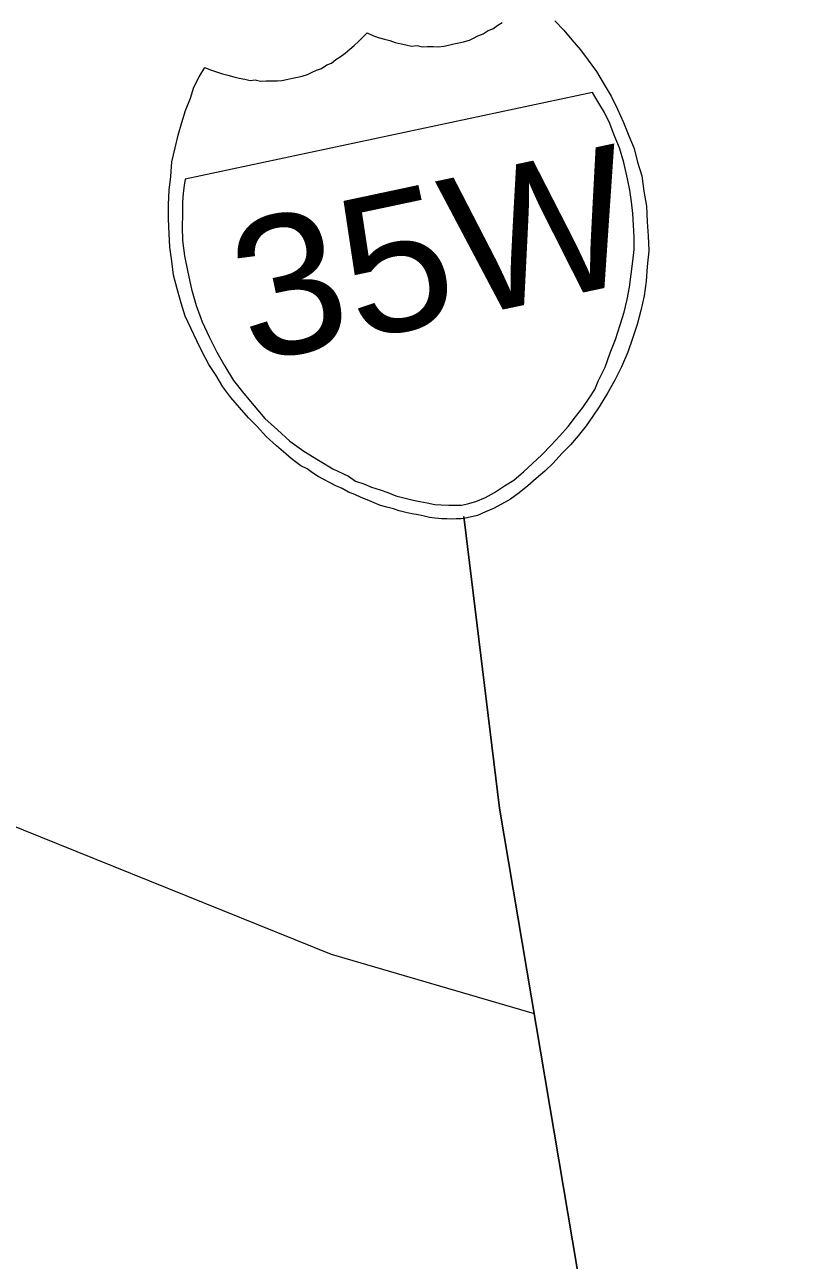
# Model space of a CAD drawing. Extents: x 2357218 to 2371708, y 6973728 to 6980157.
# Drawn here: x 2357455.57 to 2357484.4, y 6974746.78 to 6974791.99 of the extents above; entities that cross this region are included whole.
import ezdxf

# ---------------------------------------------------------------- set-up
doc = ezdxf.new("R2010")
doc.units = 0
doc.header["$LTSCALE"] = 2
doc.layers.add('62', color=7, linetype='Continuous', lineweight=13)
doc.layers.add('63', color=7, linetype='Continuous', lineweight=13)

msp = doc.modelspace()

# ---------------------------------------------------------------- linework, layer by layer
at = {"layer": '62', "lineweight": 25}
msp.add_line((2357472.928, 6974763.32), (2357471.626, 6974773.993), dxfattribs=at)
at = {"layer": '62'}
for points in [[(2357468.913, 6974791.404), (2357469.114, 6974791.332), (2357469.331, 6974791.286), (2357469.498, 6974791.25), (2357469.714, 6974791.204), (2357469.916, 6974791.227), (2357470.111, 6974791.176), (2357470.292, 6974791.19), (2357470.499, 6974791.187), (2357470.684, 6974791.181), (2357470.888, 6974791.202), (2357471.064, 6974791.239), (2357471.262, 6974791.282), (2357471.438, 6974791.319), (2357471.614, 6974791.357), (2357471.828, 6974791.426), (2357471.974, 6974791.501), (2357472.14, 6974791.583), (2357472.335, 6974791.649), (2357472.514, 6974791.779), (2357472.688, 6974791.836), (2357472.866, 6974791.968), (2357473.028, 6974792.072)], [(2357474.947, 6974792.135), (2357475.274, 6974791.789), (2357475.577, 6974791.438), (2357475.887, 6974791.069), (2357476.173, 6974790.693), (2357476.472, 6974790.272), (2357476.755, 6974789.805), (2357477.006, 6974789.374), (2357477.244, 6974788.897), (2357477.463, 6974788.415), (2357477.659, 6974787.927), (2357477.85, 6974787.461), (2357477.979, 6974786.96), (2357478.132, 6974786.463), (2357478.204, 6974785.902), (2357478.299, 6974785.347), (2357478.328, 6974784.779), (2357478.369, 6974784.26), (2357478.394, 6974783.711), (2357478.33, 6974783.146), (2357478.285, 6974782.606), (2357478.216, 6974782.064), (2357478.098, 6974781.532), (2357477.956, 6974781.019), (2357477.788, 6974780.501), (2357477.617, 6974780.005), (2357477.385, 6974779.473), (2357477.143, 6974778.984), (2357476.875, 6974778.512), (2357476.571, 6974778.012), (2357476.344, 6974777.663), (2357476.096, 6974777.312), (2357475.805, 6974776.949), (2357475.528, 6974776.616), (2357475.206, 6974776.294), (2357474.888, 6974775.951), (2357474.583, 6974775.657), (2357474.273, 6974775.382), (2357473.963, 6974775.11), (2357473.648, 6974774.859), (2357473.331, 6974774.63), (2357473, 6974774.445), (2357472.71, 6974774.291), (2357472.417, 6974774.16), (2357472.123, 6974774.03), (2357471.86, 6974773.972)], [(2357471.86, 6974773.972), (2357471.684, 6974773.934), (2357471.529, 6974773.904), (2357471.345, 6974773.91), (2357471.184, 6974773.899), (2357470.999, 6974773.905), (2357470.813, 6974773.912), (2357470.58, 6974773.93), (2357470.369, 6974773.955), (2357470.172, 6974774.006), (2357469.956, 6974774.052), (2357469.718, 6974774.093), (2357469.499, 6974774.139), (2357469.259, 6974774.202), (2357469.057, 6974774.275), (2357468.813, 6974774.338), (2357468.573, 6974774.402), (2357468.345, 6974774.49), (2357468.093, 6974774.598), (2357467.865, 6974774.689), (2357467.635, 6974774.8), (2357467.408, 6974774.888), (2357467.171, 6974775.022), (2357466.945, 6974775.114), (2357466.736, 6974775.229), (2357466.506, 6974775.343), (2357466.297, 6974775.458), (2357466.084, 6974775.596), (2357465.893, 6974775.742), (2357465.661, 6974775.852), (2357465.469, 6974775.996), (2357465.305, 6974776.122), (2357465.109, 6974776.287), (2357464.77, 6974776.584), (2357464.4, 6974776.917), (2357464.07, 6974777.287), (2357463.744, 6974777.608), (2357463.415, 6974777.976), (2357463.109, 6974778.346), (2357462.816, 6974778.744), (2357462.568, 6974779.152), (2357462.298, 6974779.554), (2357462.067, 6974779.989), (2357461.859, 6974780.426), (2357461.651, 6974780.866), (2357461.439, 6974781.326), (2357461.291, 6974781.801), (2357461.136, 6974782.321), (2357461.004, 6974782.822), (2357460.942, 6974783.339), (2357460.879, 6974783.853), (2357460.843, 6974784.352), (2357460.821, 6974784.877), (2357460.823, 6974785.406), (2357460.849, 6974785.939), (2357460.905, 6974786.436), (2357460.95, 6974786.974), (2357461.073, 6974787.482), (2357461.18, 6974787.942), (2357461.314, 6974788.407), (2357461.449, 6974788.851), (2357461.629, 6974789.302), (2357461.753, 6974789.698), (2357461.945, 6974790.085), (2357462.148, 6974790.426), (2357462.354, 6974790.333), (2357462.576, 6974790.264), (2357462.796, 6974790.196), (2357462.992, 6974790.143), (2357463.212, 6974790.078), (2357463.407, 6974790.027), (2357463.619, 6974790.001), (2357463.814, 6974789.95), (2357463.994, 6974789.966), (2357464.191, 6974789.918), (2357464.393, 6974789.937), (2357464.579, 6974789.931), (2357464.807, 6974789.933), (2357464.969, 6974789.943), (2357465.144, 6974789.981), (2357465.364, 6974790.027), (2357465.538, 6974790.064), (2357465.716, 6974790.102), (2357465.911, 6974790.167), (2357466.076, 6974790.247), (2357466.242, 6974790.33), (2357466.413, 6974790.39), (2357466.618, 6974790.524), (2357466.787, 6974790.584), (2357466.944, 6974790.71), (2357467.107, 6974790.812), (2357467.286, 6974790.942), (2357467.459, 6974791.095), (2357467.617, 6974791.221), (2357467.772, 6974791.368), (2357467.922, 6974791.517), (2357468.093, 6974791.693), (2357468.298, 6974791.596), (2357468.496, 6974791.521), (2357468.719, 6974791.453), (2357468.913, 6974791.404)], [(2357422.92, 6974774.658), (2357423.803, 6974773.097), (2357431.242, 6974770.675), (2357440.696, 6974765.714), (2357454.819, 6974762.805), (2357466.769, 6974757.982), (2357474.201, 6974755.812)]]:
    msp.add_lwpolyline(points, dxfattribs=at)
msp.add_lwpolyline([(2357476.334, 6974789.506), (2357461.432, 6974786.34), (2357461.391, 6974786.1), (2357461.357, 6974785.819), (2357461.337, 6974785.491), (2357461.335, 6974785.055), (2357461.322, 6974784.591), (2357461.334, 6974784.089), (2357461.406, 6974783.529), (2357461.533, 6974782.933), (2357461.664, 6974782.316), (2357461.84, 6974781.712), (2357462.059, 6974781.114), (2357462.311, 6974780.57), (2357462.592, 6974780.01), (2357462.885, 6974779.497), (2357463.204, 6974778.965), (2357463.581, 6974778.493), (2357463.953, 6974778.042), (2357464.352, 6974777.576), (2357464.807, 6974777.167), (2357465.263, 6974776.756), (2357465.777, 6974776.384), (2357466.307, 6974776.058), (2357466.837, 6974775.735), (2357467.402, 6974775.464), (2357467.668, 6974775.291), (2357467.965, 6974775.193), (2357468.245, 6974775.068), (2357468.563, 6974774.973), (2357468.841, 6974774.872), (2357469.14, 6974774.752), (2357469.434, 6974774.677), (2357469.724, 6974774.601), (2357470.012, 6974774.545), (2357470.278, 6974774.488), (2357470.565, 6974774.435), (2357470.798, 6974774.415), (2357471.077, 6974774.404), (2357471.307, 6974774.406), (2357471.534, 6974774.41), (2357471.757, 6974774.457), (2357472.057, 6974774.544), (2357472.419, 6974774.69), (2357472.747, 6974774.876), (2357473.112, 6974775.113), (2357473.457, 6974775.326), (2357473.808, 6974775.629), (2357474.136, 6974775.93), (2357474.48, 6974776.256), (2357474.821, 6974776.604), (2357475.137, 6974776.946), (2357475.435, 6974777.286), (2357475.704, 6974777.643), (2357475.977, 6974777.977), (2357476.204, 6974778.324), (2357476.412, 6974778.642), (2357476.532, 6974778.944), (2357476.79, 6974779.461), (2357476.978, 6974779.983), (2357477.174, 6974780.465), (2357477.336, 6974781.003), (2357477.489, 6974781.472), (2357477.598, 6974781.933), (2357477.685, 6974782.389), (2357477.746, 6974782.862), (2357477.807, 6974783.333), (2357477.854, 6974783.758), (2357477.849, 6974784.217), (2357477.828, 6974784.65), (2357477.804, 6974785.082), (2357477.76, 6974785.51), (2357477.691, 6974785.931), (2357477.602, 6974786.348), (2357477.476, 6974786.943), (2357477.317, 6974787.486), (2357477.125, 6974787.95), (2357476.964, 6974788.376), (2357476.766, 6974788.77), (2357476.591, 6974789.057), (2357476.447, 6974789.302)], close=True, dxfattribs=at)
at = {"layer": '62', "lineweight": 25}
msp.add_lwpolyline([(2357472.928, 6974763.32), (2357480.438, 6974718.79), (2357484.401, 6974709.004)], dxfattribs=at)
at = {"layer": '63', "lineweight": 25}
msp.add_line((2357472.928, 6974763.32), (2357471.626, 6974773.993), dxfattribs=at)
at = {"layer": '63'}
for points in [[(2357468.913, 6974791.404), (2357469.114, 6974791.332), (2357469.331, 6974791.286), (2357469.498, 6974791.25), (2357469.714, 6974791.204), (2357469.916, 6974791.227), (2357470.111, 6974791.176), (2357470.292, 6974791.19), (2357470.499, 6974791.187), (2357470.684, 6974791.181), (2357470.888, 6974791.202), (2357471.064, 6974791.239), (2357471.262, 6974791.282), (2357471.438, 6974791.319), (2357471.614, 6974791.357), (2357471.828, 6974791.426), (2357471.974, 6974791.501), (2357472.14, 6974791.583), (2357472.335, 6974791.649), (2357472.514, 6974791.779), (2357472.688, 6974791.836), (2357472.866, 6974791.968), (2357473.028, 6974792.072)], [(2357474.947, 6974792.135), (2357475.274, 6974791.789), (2357475.577, 6974791.438), (2357475.887, 6974791.069), (2357476.173, 6974790.693), (2357476.472, 6974790.272), (2357476.755, 6974789.805), (2357477.006, 6974789.374), (2357477.244, 6974788.897), (2357477.463, 6974788.415), (2357477.659, 6974787.927), (2357477.85, 6974787.461), (2357477.979, 6974786.96), (2357478.132, 6974786.463), (2357478.204, 6974785.902), (2357478.299, 6974785.347), (2357478.328, 6974784.779), (2357478.369, 6974784.26), (2357478.394, 6974783.711), (2357478.33, 6974783.146), (2357478.285, 6974782.606), (2357478.216, 6974782.064), (2357478.098, 6974781.532), (2357477.956, 6974781.019), (2357477.788, 6974780.501), (2357477.617, 6974780.005), (2357477.385, 6974779.473), (2357477.143, 6974778.984), (2357476.875, 6974778.512), (2357476.571, 6974778.012), (2357476.344, 6974777.663), (2357476.096, 6974777.312), (2357475.805, 6974776.949), (2357475.528, 6974776.616), (2357475.206, 6974776.294), (2357474.888, 6974775.951), (2357474.583, 6974775.657), (2357474.273, 6974775.382), (2357473.963, 6974775.11), (2357473.648, 6974774.859), (2357473.331, 6974774.63), (2357473, 6974774.445), (2357472.71, 6974774.291), (2357472.417, 6974774.16), (2357472.123, 6974774.03), (2357471.86, 6974773.972)], [(2357471.86, 6974773.972), (2357471.684, 6974773.934), (2357471.529, 6974773.904), (2357471.345, 6974773.91), (2357471.184, 6974773.899), (2357470.999, 6974773.905), (2357470.813, 6974773.912), (2357470.58, 6974773.93), (2357470.369, 6974773.955), (2357470.172, 6974774.006), (2357469.956, 6974774.052), (2357469.718, 6974774.093), (2357469.499, 6974774.139), (2357469.259, 6974774.202), (2357469.057, 6974774.275), (2357468.813, 6974774.338), (2357468.573, 6974774.402), (2357468.345, 6974774.49), (2357468.093, 6974774.598), (2357467.865, 6974774.689), (2357467.635, 6974774.8), (2357467.408, 6974774.888), (2357467.171, 6974775.022), (2357466.945, 6974775.114), (2357466.736, 6974775.229), (2357466.506, 6974775.343), (2357466.297, 6974775.458), (2357466.084, 6974775.596), (2357465.893, 6974775.742), (2357465.661, 6974775.852), (2357465.469, 6974775.996), (2357465.305, 6974776.122), (2357465.109, 6974776.287), (2357464.77, 6974776.584), (2357464.4, 6974776.917), (2357464.07, 6974777.287), (2357463.744, 6974777.608), (2357463.415, 6974777.976), (2357463.109, 6974778.346), (2357462.816, 6974778.744), (2357462.568, 6974779.152), (2357462.298, 6974779.554), (2357462.067, 6974779.989), (2357461.859, 6974780.426), (2357461.651, 6974780.866), (2357461.439, 6974781.326), (2357461.291, 6974781.801), (2357461.136, 6974782.321), (2357461.004, 6974782.822), (2357460.942, 6974783.339), (2357460.879, 6974783.853), (2357460.843, 6974784.352), (2357460.821, 6974784.877), (2357460.823, 6974785.406), (2357460.849, 6974785.939), (2357460.905, 6974786.436), (2357460.95, 6974786.974), (2357461.073, 6974787.482), (2357461.18, 6974787.942), (2357461.314, 6974788.407), (2357461.449, 6974788.851), (2357461.629, 6974789.302), (2357461.753, 6974789.698), (2357461.945, 6974790.085), (2357462.148, 6974790.426), (2357462.354, 6974790.333), (2357462.576, 6974790.264), (2357462.796, 6974790.196), (2357462.992, 6974790.143), (2357463.212, 6974790.078), (2357463.407, 6974790.027), (2357463.619, 6974790.001), (2357463.814, 6974789.95), (2357463.994, 6974789.966), (2357464.191, 6974789.918), (2357464.393, 6974789.937), (2357464.579, 6974789.931), (2357464.807, 6974789.933), (2357464.969, 6974789.943), (2357465.144, 6974789.981), (2357465.364, 6974790.027), (2357465.538, 6974790.064), (2357465.716, 6974790.102), (2357465.911, 6974790.167), (2357466.076, 6974790.247), (2357466.242, 6974790.33), (2357466.413, 6974790.39), (2357466.618, 6974790.524), (2357466.787, 6974790.584), (2357466.944, 6974790.71), (2357467.107, 6974790.812), (2357467.286, 6974790.942), (2357467.459, 6974791.095), (2357467.617, 6974791.221), (2357467.772, 6974791.368), (2357467.922, 6974791.517), (2357468.093, 6974791.693), (2357468.298, 6974791.596), (2357468.496, 6974791.521), (2357468.719, 6974791.453), (2357468.913, 6974791.404)], [(2357422.92, 6974774.658), (2357423.803, 6974773.097), (2357431.242, 6974770.675), (2357440.696, 6974765.714), (2357454.819, 6974762.805), (2357466.769, 6974757.982), (2357474.201, 6974755.812)]]:
    msp.add_lwpolyline(points, dxfattribs=at)
msp.add_lwpolyline([(2357476.334, 6974789.506), (2357461.432, 6974786.34), (2357461.391, 6974786.1), (2357461.357, 6974785.819), (2357461.337, 6974785.491), (2357461.335, 6974785.055), (2357461.322, 6974784.591), (2357461.334, 6974784.089), (2357461.406, 6974783.529), (2357461.533, 6974782.933), (2357461.664, 6974782.316), (2357461.84, 6974781.712), (2357462.059, 6974781.114), (2357462.311, 6974780.57), (2357462.592, 6974780.01), (2357462.885, 6974779.497), (2357463.204, 6974778.965), (2357463.581, 6974778.493), (2357463.953, 6974778.042), (2357464.352, 6974777.576), (2357464.807, 6974777.167), (2357465.263, 6974776.756), (2357465.777, 6974776.384), (2357466.307, 6974776.058), (2357466.837, 6974775.735), (2357467.402, 6974775.464), (2357467.668, 6974775.291), (2357467.965, 6974775.193), (2357468.245, 6974775.068), (2357468.563, 6974774.973), (2357468.841, 6974774.872), (2357469.14, 6974774.752), (2357469.434, 6974774.677), (2357469.724, 6974774.601), (2357470.012, 6974774.545), (2357470.278, 6974774.488), (2357470.565, 6974774.435), (2357470.798, 6974774.415), (2357471.077, 6974774.404), (2357471.307, 6974774.406), (2357471.534, 6974774.41), (2357471.757, 6974774.457), (2357472.057, 6974774.544), (2357472.419, 6974774.69), (2357472.747, 6974774.876), (2357473.112, 6974775.113), (2357473.457, 6974775.326), (2357473.808, 6974775.629), (2357474.136, 6974775.93), (2357474.48, 6974776.256), (2357474.821, 6974776.604), (2357475.137, 6974776.946), (2357475.435, 6974777.286), (2357475.704, 6974777.643), (2357475.977, 6974777.977), (2357476.204, 6974778.324), (2357476.412, 6974778.642), (2357476.532, 6974778.944), (2357476.79, 6974779.461), (2357476.978, 6974779.983), (2357477.174, 6974780.465), (2357477.336, 6974781.003), (2357477.489, 6974781.472), (2357477.598, 6974781.933), (2357477.685, 6974782.389), (2357477.746, 6974782.862), (2357477.807, 6974783.333), (2357477.854, 6974783.758), (2357477.849, 6974784.217), (2357477.828, 6974784.65), (2357477.804, 6974785.082), (2357477.76, 6974785.51), (2357477.691, 6974785.931), (2357477.602, 6974786.348), (2357477.476, 6974786.943), (2357477.317, 6974787.486), (2357477.125, 6974787.95), (2357476.964, 6974788.376), (2357476.766, 6974788.77), (2357476.591, 6974789.057), (2357476.447, 6974789.302)], close=True, dxfattribs=at)
at = {"layer": '63', "lineweight": 25}
msp.add_lwpolyline([(2357472.928, 6974763.32), (2357480.438, 6974718.79), (2357484.401, 6974709.004)], dxfattribs=at)

# ---------------------------------------------------------------- texts
at = {"layer": '62', "width": 1.05}
msp.add_text('35W', height=5.099, rotation=12, dxfattribs=at).set_placement((2357463.808, 6974779.601))
at = {"layer": '63', "width": 1.05}
msp.add_text('35W', height=5.099, rotation=12, dxfattribs=at).set_placement((2357463.808, 6974779.601))

doc.saveas('drawing.dxf')
